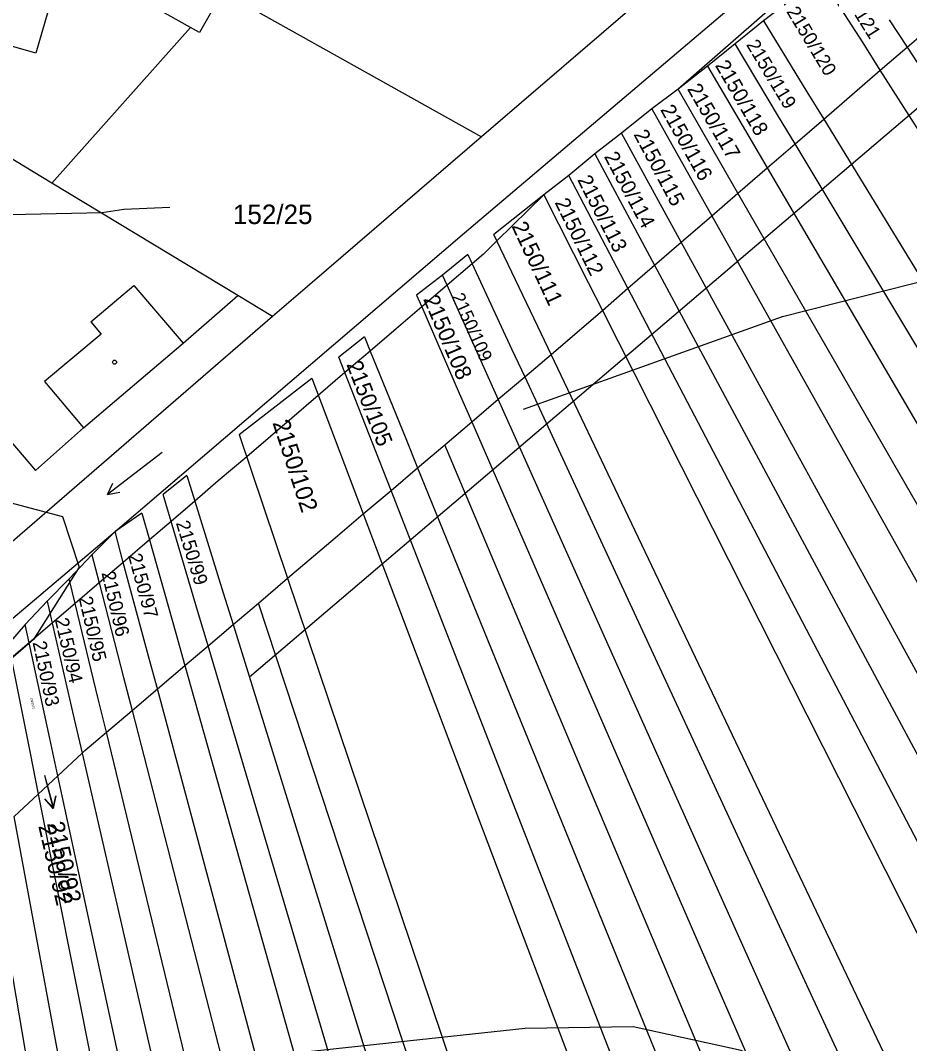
# Model space of a CAD drawing. Extents: x -555860 to -552701, y -1187050 to -1182291.
# Drawn here: x -554658.9 to -554581.3, y -1185444.8 to -1185355.5 of the extents above; entities that cross this region are included whole.
import ezdxf

# ---------------------------------------------------------------- set-up
doc = ezdxf.new("R2010")
doc.units = 0
for name, color, linetype in [('CYKLISTI_stav', 7, 'Continuous'), ('LEG_2b', 7, 'Continuous'), ('Level 16', 7, 'Continuous'), ('Level 25', 7, 'Continuous'), ('Level 32', 7, 'Continuous'), ('Level 40', 7, 'Continuous'), ('Level 41', 7, 'Continuous'), ('Level 42', 7, 'Continuous'), ('navrh_BV', 7, 'Continuous'), ('Poz předměty', 7, 'Continuous'), ('stav_BV', 7, 'Continuous')]:
    doc.layers.add(name, color=color, linetype=linetype)

msp = doc.modelspace()

# ---------------------------------------------------------------- linework, layer by layer
at = {"layer": 'CYKLISTI_stav'}
for p, q in [((-554644.05, -1185356.11), (-554654.46, -1185350.24)), ((-554656.24, -1185353.82), (-554657.54, -1185358.34)), ((-554657.54, -1185358.34), (-554663.69, -1185356.57)), ((-554652.75, -1185381.78), (-554648.99, -1185378.63)), ((-554648.99, -1185378.63), (-554644.71, -1185383.64)), ((-554652.75, -1185381.78), (-554651.85, -1185382.86)), ((-554651.85, -1185382.86), (-554656.81, -1185387)), ((-554656.81, -1185387), (-554653.38, -1185391.03))]:
    msp.add_line(p, q, dxfattribs=at)
at = {"layer": 'Level 16'}
for p, q in [((-554656.79, -1185421.351), (-554656.038, -1185424.255)), ((-554656.038, -1185424.255), (-554656.772, -1185423.412)), ((-554656.038, -1185424.255), (-554655.804, -1185423.162))]:
    msp.add_line(p, q, dxfattribs=at)
at = {"layer": 'Level 25'}
for p, q in [((-554646.542, -1185393.205), (-554651.299, -1185396.861)), ((-554651.299, -1185396.861), (-554650.827, -1185395.868)), ((-554651.299, -1185396.861), (-554650.218, -1185396.661))]:
    msp.add_line(p, q, dxfattribs=at)
msp.add_circle((-554650.687, -1185385.309), 0.175, dxfattribs=at)
at = {"layer": 'Level 32'}
msp.add_lwpolyline([(-554582.75, -1185345.07), (-554601.51, -1185361.48), (-554603.81, -1185363.19), (-554606.46, -1185365.33), (-554608.79, -1185367.12), (-554611.05, -1185369.01), (-554613.22, -1185370.7), (-554617.32, -1185374.72), (-554618.5, -1185375.88), (-554619.48, -1185376.72), (-554621.67, -1185378.59), (-554623.88, -1185380.49), (-554626.11, -1185382.4), (-554628.38, -1185384.34), (-554630.58, -1185386.22), (-554632.91, -1185388.21), (-554635.22, -1185390.2), (-554639.15, -1185393.56), (-554641.63, -1185395.68), (-554643.68, -1185397.44), (-554645.75, -1185399.21), (-554647.63, -1185400.82), (-554649.92, -1185402.78), (-554652.03, -1185404.58), (-554654.12, -1185406.38), (-554656.13, -1185408.09), (-554658.14, -1185409.81), (-554659.7, -1185411.15)], dxfattribs=at)
at = {"layer": 'Level 40'}
for points in [[(-554760.659, -1185452.22), (-554741.91, -1185442.566), (-554717.427, -1185427.891), (-554688.803, -1185412.808), (-554679.332, -1185405.711), (-554661.715, -1185397.061), (-554655.233, -1185398.784), (-554653.766, -1185403.21), (-554657.742, -1185409.513), (-554665.076, -1185415.845)], [(-554597.655, -1185587.301), (-554596.843, -1185584.885), (-554589.356, -1185556.6), (-554585.473, -1185528.314), (-554578.124, -1185485.885), (-554577.154, -1185476.456), (-554577.986, -1185467.027), (-554579.233, -1185462.312), (-554581.591, -1185457.598), (-554586.998, -1185450.527), (-554590.742, -1185447.892), (-554596.011, -1185445.397), (-554605.44, -1185443.317), (-554614.869, -1185443.456), (-554641.619, -1185446.348), (-554658.141, -1185446.822), (-554674.172, -1185446.794), (-554692.5, -1185448.77), (-554709.808, -1185453.877), (-554713.379, -1185448.728)]]:
    msp.add_lwpolyline(points, dxfattribs=at)
at = {"layer": 'Level 41'}
msp.add_lwpolyline([(-554800.363, -1185402.276), (-554799.005, -1185404.076), (-554796.392, -1185406.904), (-554794.152, -1185408.93), (-554790.963, -1185411.01), (-554786.249, -1185412.672), (-554783.192, -1185413.339), (-554777.929, -1185413.922), (-554772.106, -1185413.922), (-554765.701, -1185413.339), (-554757.131, -1185411.981), (-554747.702, -1185409.207), (-554741.545, -1185406.738), (-554732.866, -1185402.412), (-554716.92, -1185393.677), (-554690.852, -1185375.93), (-554682.617, -1185369.277), (-554676.981, -1185370.888), (-554670.808, -1185371.157), (-554663.83, -1185372.499), (-554651.764, -1185372.244), (-554649.874, -1185371.963), (-554645.868, -1185371.782)], dxfattribs=at)
at = {"layer": 'Level 42'}
msp.add_lwpolyline([(-554615.01, -1185389.424), (-554592.406, -1185381.336), (-554562.872, -1185373.85), (-554545.263, -1185373.295), (-554536.389, -1185373.71), (-554529.05, -1185375.221), (-554520.859, -1185377.592), (-554513.094, -1185380.365), (-554503.389, -1185385.08), (-554494.653, -1185391.459), (-554485.085, -1185399.917), (-554479.813, -1185405.582), (-554473.161, -1185413.506), (-554466.367, -1185424.598), (-554462.484, -1185433.471), (-554459.157, -1185443.871), (-554456.938, -1185456.766)], dxfattribs=at)
at = {"layer": 'navrh_BV'}
for p, q in [((-554620.16, -1185374.01), (-554584.15, -1185343.5)), ((-554602, -1185351.33), (-554618.68, -1185365.64)), ((-554589.07, -1185351.66), (-554594.05, -1185355.53)), ((-554585.38, -1185357.45), (-554589.07, -1185351.66)), ((-554641.27, -1185353), (-554643.28, -1185356.55)), ((-554641.27, -1185353), (-554618.68, -1185365.64)), ((-554594.05, -1185355.53), (-554596.54, -1185357.53)), ((-554594.05, -1185355.53), (-554590.27, -1185361.72)), ((-554583.09, -1185355.44), (-554581.54, -1185357.82)), ((-554644.05, -1185356.11), (-554656.15, -1185369.69)), ((-554643.28, -1185356.55), (-554644.05, -1185356.11)), ((-554581.54, -1185357.82), (-554579.02, -1185355.64)), ((-554596.54, -1185357.53), (-554598.94, -1185359.47)), ((-554592.74, -1185363.87), (-554596.54, -1185357.53)), ((-554583.87, -1185359.83), (-554585.38, -1185357.45)), ((-554583.87, -1185359.83), (-554581.54, -1185357.82)), ((-554581.54, -1185357.82), (-554495.27, -1185490.09)), ((-554598.94, -1185359.47), (-554601.51, -1185361.48)), ((-554598.94, -1185359.47), (-554595.14, -1185365.97)), ((-554588.81, -1185364.1), (-554583.87, -1185359.83)), ((-554499.23, -1185492.71), (-554583.87, -1185359.83)), ((-554656.15, -1185369.69), (-554671.14, -1185360.64)), ((-554601.51, -1185361.48), (-554603.81, -1185363.19)), ((-554597.66, -1185368.17), (-554601.51, -1185361.48)), ((-554590.27, -1185361.72), (-554588.81, -1185364.1)), ((-554603.81, -1185363.19), (-554606.46, -1185365.33)), ((-554603.81, -1185363.19), (-554599.92, -1185370.14)), ((-554591.3, -1185366.26), (-554592.74, -1185363.87)), ((-554591.3, -1185366.26), (-554588.81, -1185364.1)), ((-554588.81, -1185364.1), (-554507.05, -1185497.92)), ((-554606.46, -1185365.33), (-554608.79, -1185367.12)), ((-554602.56, -1185372.45), (-554606.46, -1185365.33)), ((-554618.68, -1185365.64), (-554633.44, -1185378.36)), ((-554595.14, -1185365.97), (-554593.74, -1185368.36)), ((-554593.74, -1185368.36), (-554591.3, -1185366.26)), ((-554510.78, -1185500.45), (-554591.3, -1185366.26)), ((-554608.79, -1185367.12), (-554611.05, -1185369.01)), ((-554608.79, -1185367.12), (-554604.86, -1185374.45)), ((-554596.29, -1185370.56), (-554597.66, -1185368.17)), ((-554596.29, -1185370.56), (-554593.74, -1185368.36)), ((-554593.74, -1185368.36), (-554514.76, -1185503.22)), ((-554639.93, -1185379.49), (-554656.15, -1185369.69)), ((-554611.05, -1185369.01), (-554613.22, -1185370.7)), ((-554607.15, -1185376.46), (-554611.05, -1185369.01)), ((-554613.22, -1185370.7), (-554617.58, -1185374.18)), ((-554613.22, -1185370.7), (-554609.35, -1185378.37)), ((-554599.92, -1185370.14), (-554598.58, -1185372.54)), ((-554598.58, -1185372.54), (-554596.29, -1185370.56)), ((-554518.45, -1185505.85), (-554596.29, -1185370.56)), ((-554601.25, -1185374.85), (-554602.56, -1185372.45)), ((-554601.25, -1185374.85), (-554598.58, -1185372.54)), ((-554598.58, -1185372.54), (-554522.48, -1185508.45)), ((-554650.64, -1185400.08), (-554620.16, -1185374.01)), ((-554617.32, -1185374.72), (-554617.58, -1185374.18)), ((-554613.76, -1185382.21), (-554617.32, -1185374.72)), ((-554604.86, -1185374.45), (-554603.57, -1185376.85)), ((-554603.57, -1185376.85), (-554601.25, -1185374.85)), ((-554526.56, -1185511.22), (-554601.25, -1185374.85)), ((-554619.85, -1185375.91), (-554622.06, -1185377.71)), ((-554619.85, -1185375.91), (-554619.48, -1185376.72)), ((-554619.48, -1185376.72), (-554616.04, -1185384.14)), ((-554605.9, -1185378.86), (-554607.15, -1185376.46)), ((-554605.9, -1185378.86), (-554603.57, -1185376.85)), ((-554603.57, -1185376.85), (-554530.18, -1185513.66)), ((-554622.06, -1185377.71), (-554624.33, -1185379.46)), ((-554621.67, -1185378.59), (-554622.06, -1185377.71)), ((-554633.44, -1185378.36), (-554636.89, -1185381.33)), ((-554618.32, -1185386.07), (-554621.67, -1185378.59)), ((-554609.35, -1185378.37), (-554608.12, -1185380.79)), ((-554644.71, -1185383.64), (-554639.93, -1185379.49)), ((-554636.89, -1185381.33), (-554639.93, -1185379.49)), ((-554624.33, -1185379.46), (-554623.88, -1185380.49)), ((-554608.12, -1185380.79), (-554605.9, -1185378.86)), ((-554533.77, -1185516.74), (-554605.9, -1185378.86)), ((-554623.88, -1185380.49), (-554620.61, -1185388.01)), ((-554636.89, -1185381.33), (-554672.25, -1185411.89)), ((-554611.53, -1185383.73), (-554608.12, -1185380.79)), ((-554608.12, -1185380.79), (-554537.74, -1185520.12)), ((-554612.6, -1185384.64), (-554613.76, -1185382.21)), ((-554628.89, -1185383.1), (-554631.11, -1185384.86)), ((-554628.89, -1185383.1), (-554628.38, -1185384.34)), ((-554653.38, -1185391.03), (-554644.71, -1185383.64)), ((-554616.04, -1185384.14), (-554614.9, -1185386.59)), ((-554612.6, -1185384.64), (-554611.53, -1185383.73)), ((-554630.58, -1185386.22), (-554631.11, -1185384.86)), ((-554628.38, -1185384.34), (-554625.28, -1185391.97)), ((-554614.9, -1185386.59), (-554612.6, -1185384.64)), ((-554545.13, -1185526.24), (-554612.6, -1185384.64)), ((-554639.8, -1185391.62), (-554633.48, -1185386.7)), ((-554633.48, -1185386.7), (-554628.99, -1185398.56)), ((-554627.58, -1185393.91), (-554630.58, -1185386.22)), ((-554617.21, -1185388.55), (-554618.32, -1185386.07)), ((-554617.21, -1185388.55), (-554614.9, -1185386.59)), ((-554614.9, -1185386.59), (-554548.79, -1185529.26)), ((-554620.61, -1185388.01), (-554619.52, -1185390.52)), ((-554619.52, -1185390.52), (-554617.21, -1185388.55)), ((-554552.76, -1185532.52), (-554617.21, -1185388.55)), ((-554661.93, -1185389.69), (-554657.57, -1185394.77)), ((-554657.57, -1185394.77), (-554653.38, -1185391.03)), ((-554621.86, -1185392.51), (-554619.52, -1185390.52)), ((-554619.52, -1185390.52), (-554556.7, -1185534.99)), ((-554639.8, -1185391.62), (-554635.58, -1185404.17)), ((-554625.28, -1185391.97), (-554624.24, -1185394.53)), ((-554624.24, -1185394.53), (-554621.86, -1185392.51)), ((-554560.89, -1185537.43), (-554621.86, -1185392.51)), ((-554626.56, -1185396.51), (-554627.58, -1185393.91)), ((-554626.56, -1185396.51), (-554624.24, -1185394.53)), ((-554624.24, -1185394.53), (-554565.11, -1185539.84)), ((-554644.38, -1185395.2), (-554646.45, -1185396.87)), ((-554644.38, -1185395.2), (-554643.68, -1185397.44)), ((-554628.99, -1185398.56), (-554626.56, -1185396.51)), ((-554569.13, -1185543.66), (-554626.56, -1185396.51)), ((-554645.75, -1185399.21), (-554646.45, -1185396.87)), ((-554643.68, -1185397.44), (-554641.2, -1185405.45)), ((-554648.29, -1185398.48), (-554650.64, -1185400.08)), ((-554648.29, -1185398.48), (-554647.63, -1185400.82)), ((-554643.36, -1185407.28), (-554645.75, -1185399.21)), ((-554631.43, -1185400.64), (-554628.99, -1185398.56)), ((-554628.99, -1185398.56), (-554572.78, -1185546.98)), ((-554661.85, -1185409.57), (-554650.64, -1185400.08)), ((-554650.64, -1185400.08), (-554652.66, -1185402.13)), ((-554649.92, -1185402.78), (-554650.64, -1185400.08)), ((-554647.63, -1185400.82), (-554645.34, -1185408.96)), ((-554635.58, -1185404.17), (-554631.43, -1185400.64)), ((-554652.66, -1185402.13), (-554654.65, -1185404.21)), ((-554652.66, -1185402.13), (-554652.03, -1185404.58)), ((-554647.72, -1185410.96), (-554649.92, -1185402.78)), ((-554654.65, -1185404.21), (-554656.57, -1185406.16)), ((-554654.12, -1185406.38), (-554654.65, -1185404.21)), ((-554652.03, -1185404.58), (-554649.91, -1185412.82)), ((-554638.13, -1185406.33), (-554635.58, -1185404.17)), ((-554635.58, -1185404.17), (-554584.12, -1185557.1)), ((-554641.2, -1185405.45), (-554640.34, -1185408.22)), ((-554656.57, -1185406.16), (-554658.48, -1185408.22)), ((-554656.57, -1185406.16), (-554656.13, -1185408.09)), ((-554652.11, -1185414.68), (-554654.12, -1185406.38)), ((-554640.34, -1185408.22), (-554638.13, -1185406.33)), ((-554587.47, -1185560.31), (-554638.13, -1185406.33)), ((-554642.53, -1185410.07), (-554643.36, -1185407.28)), ((-554658.48, -1185408.22), (-554659.95, -1185409.88)), ((-554658.14, -1185409.81), (-554658.48, -1185408.22)), ((-554656.13, -1185408.09), (-554654.21, -1185416.46)), ((-554642.53, -1185410.07), (-554640.34, -1185408.22)), ((-554640.34, -1185408.22), (-554591.91, -1185564.34)), ((-554645.34, -1185408.96), (-554644.55, -1185411.79)), ((-554656.33, -1185418.15), (-554658.14, -1185409.81)), ((-554646.95, -1185413.83), (-554647.72, -1185410.96)), ((-554644.55, -1185411.79), (-554642.53, -1185410.07)), ((-554595.6, -1185568.18), (-554642.53, -1185410.07)), ((-554659.7, -1185411.15), (-554658.05, -1185419.44)), ((-554646.95, -1185413.83), (-554644.55, -1185411.79)), ((-554644.55, -1185411.79), (-554599.46, -1185572.12)), ((-554649.91, -1185412.82), (-554649.16, -1185415.71)), ((-554649.16, -1185415.71), (-554646.95, -1185413.83)), ((-554603.33, -1185576.32), (-554646.95, -1185413.83)), ((-554651.4, -1185417.61), (-554652.11, -1185414.68)), ((-554651.4, -1185417.61), (-554649.16, -1185415.71)), ((-554649.16, -1185415.71), (-554606.84, -1185580.02)), ((-554654.21, -1185416.46), (-554653.52, -1185419.44)), ((-554653.28, -1185419.21), (-554651.4, -1185417.61)), ((-554610.96, -1185584.18), (-554651.4, -1185417.61)), ((-554655.63, -1185421.4), (-554656.33, -1185418.15)), ((-554658.05, -1185419.44), (-554657.34, -1185423)), ((-554655.63, -1185421.4), (-554653.52, -1185419.44)), ((-554653.52, -1185419.44), (-554653.28, -1185419.21)), ((-554653.52, -1185419.44), (-554614.76, -1185588.35)), ((-554657.34, -1185423), (-554655.63, -1185421.4)), ((-554618.66, -1185592.39), (-554655.63, -1185421.4)), ((-554659.44, -1185424.96), (-554657.34, -1185423)), ((-554657.34, -1185423), (-554622.87, -1185596.52)), ((-554627.19, -1185598.68), (-554659.44, -1185424.96)), ((-554661.63, -1185427.01), (-554631.89, -1185601.02))]:
    msp.add_line(p, q, dxfattribs=at)
at = {"layer": 'Poz předměty'}
msp.add_lwpolyline([(-554638.923, -1185412.788), (-554531.777, -1185321.491)], dxfattribs=at)
at = {"layer": 'stav_BV'}
for p, q in [((-554656.79, -1185421.35), (-554656.013, -1185424.249)), ((-554656.013, -1185424.249), (-554656.756, -1185423.411)), ((-554656.013, -1185424.249), (-554655.789, -1185423.152))]:
    msp.add_line(p, q, dxfattribs=at)

# ---------------------------------------------------------------- texts
at = {"layer": 'LEG_2b'}
for s, height, rotation, p in [('2150/121', 1.2, 302, (-554588.314, -1185351.538)), ('2150/120', 1.2, 301, (-554592.097, -1185354.704)), ('2150/119', 1.2, 301, (-554595.607, -1185357.594)), ('2150/118', 1.3, 300, (-554598.321, -1185359.402)), ('2150/117', 1.3, 300, (-554600.761, -1185361.452)), ('2150/116', 1.3, 299, (-554603.094, -1185363.267)), ('2150/115', 1.3, 298, (-554605.426, -1185365.422)), ('2150/114', 1.3, 298, (-554608.006, -1185367.352)), ('2150/113', 1.3, 297, (-554610.339, -1185369.387)), ('2150/112', 1.3, 296, (-554612.302, -1185371.372)), ('2150/111', 1.4, 295, (-554616.067, -1185373.427)), ('2150/108', 1.4, 293, (-554623.772, -1185379.796)), ('2150/109', 1.139, 294, (-554621.298, -1185379.572)), ('2150/105', 1.4, 291, (-554630.476, -1185385.495)), ('2150/102', 1.5, 288, (-554636.916, -1185390.595)), ('2150/99', 1.2, 287, (-554645.346, -1185399.337)), ('2150/97', 1.2, 285, (-554649.509, -1185402.177)), ('2150/96', 1.2, 283, (-554651.832, -1185403.697)), ('2150/95', 1.2, 283, (-554653.822, -1185405.887)), ('2150/94', 1.2, 283, (-554655.902, -1185407.767)), ('2150/93', 1.2, 282, (-554657.843, -1185409.772)), ('2150/92', 0.2, 102, (-554657.631, -1185415.579)), ('2150/92', 1.5, 283, (-554657.348, -1185425.787))]:
    msp.add_text(s, height=height, rotation=rotation, dxfattribs=at).set_placement(p)
msp.add_text('152/25', height=1.7, dxfattribs=at).set_placement((-554640.36, -1185373.255))
at = {"layer": 'Level 16'}
msp.add_text('2150/92', height=1.5, rotation=282.59998, dxfattribs=at).set_placement((-554656.589, -1185425.569))

doc.saveas('drawing.dxf')
